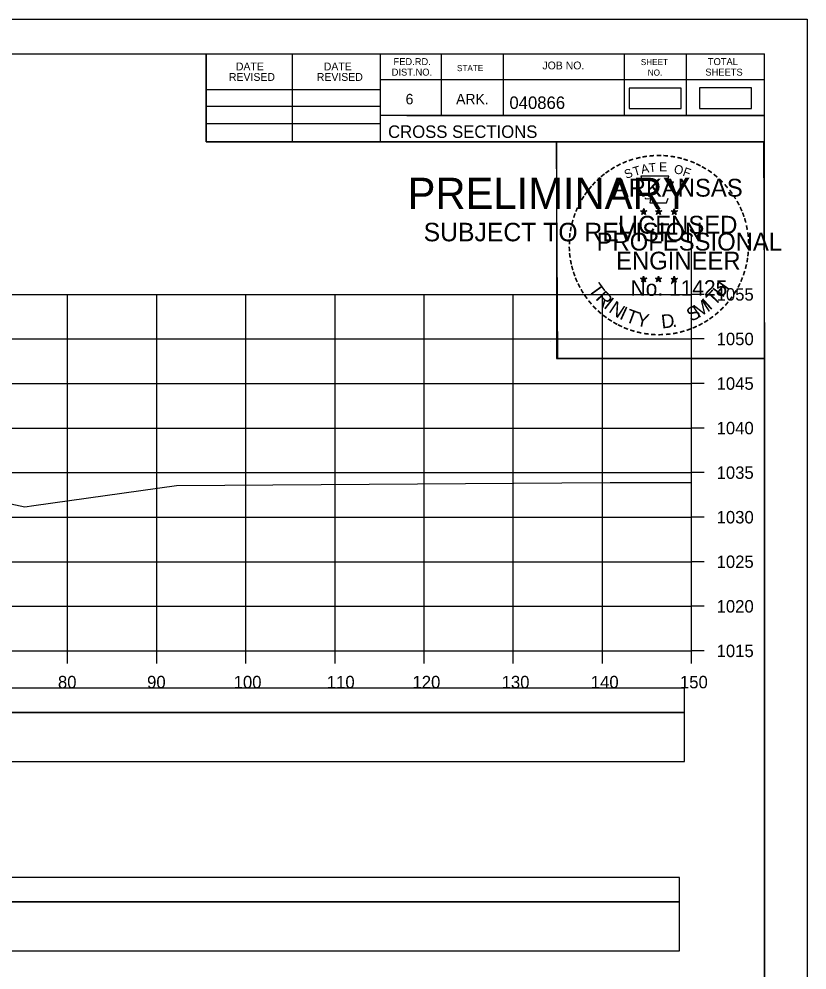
# Model space of a CAD drawing. Extents: x 1370565 to 1374448, y 301010 to 304637.
# Drawn here: x 1373443.4 to 1373531.7, y 302685 to 302791.7 of the extents above; entities that cross this region are included whole.
import ezdxf

# ---------------------------------------------------------------- set-up
doc = ezdxf.new("R2010")
doc.units = 0
for name, color, linetype in [('Default', 7, 'Continuous'), ('R_Axis', 7, 'Continuous'), ('R_Axis Annot', 7, 'Continuous'), ('R_Border', 7, 'Continuous'), ('R_Border PE', 7, 'Continuous'), ('R_Border Prem', 7, 'Continuous'), ('R_Drive', 7, 'Continuous'), ('R_Exist Surface', 7, 'Continuous'), ('R_Grid', 7, 'Continuous'), ('R_No Plot', 7, 'Continuous')]:
    doc.layers.add(name, color=color, linetype=linetype)

msp = doc.modelspace()

# ---------------------------------------------------------------- linework, layer by layer
at = {"layer": 'Default'}
msp.add_lwpolyline([(1373511.81, 302781.63), (1373517.64, 302781.63), (1373517.64, 302783.94), (1373511.81, 302783.94)], close=True, dxfattribs=at)
at = {"layer": 'R_Axis'}
for p, q in [((1373518.81, 302720.78), (1373518.81, 302760.78)), ((1373520.21, 302760.78), (1373518.81, 302760.78)), ((1373520.21, 302755.78), (1373518.81, 302755.78)), ((1373520.21, 302750.78), (1373518.81, 302750.78)), ((1373520.21, 302745.78), (1373518.81, 302745.78)), ((1373520.21, 302740.78), (1373518.81, 302740.78)), ((1373520.21, 302735.78), (1373518.81, 302735.78)), ((1373520.21, 302730.78), (1373518.81, 302730.78)), ((1373520.21, 302725.78), (1373518.81, 302725.78)), ((1373218.81, 302720.78), (1373518.81, 302720.78)), ((1373448.81, 302719.38), (1373448.81, 302720.78)), ((1373458.81, 302719.38), (1373458.81, 302720.78)), ((1373468.81, 302719.38), (1373468.81, 302720.78)), ((1373478.81, 302719.38), (1373478.81, 302720.78)), ((1373488.81, 302719.38), (1373488.81, 302720.78)), ((1373498.81, 302719.38), (1373498.81, 302720.78)), ((1373508.81, 302719.38), (1373508.81, 302720.78)), ((1373518.81, 302719.38), (1373518.81, 302720.78)), ((1373520.21, 302720.78), (1373518.81, 302720.78))]:
    msp.add_line(p, q, dxfattribs=at)
at = {"layer": 'R_Border'}
for p, q in [((1373210.81, 302787.79), (1373526.99, 302787.79)), ((1373464.35, 302777.91), (1373464.35, 302787.79)), ((1373474.03, 302777.91), (1373474.03, 302787.79)), ((1373483.89, 302787.79), (1373483.89, 302777.91)), ((1373490.73, 302787.79), (1373490.73, 302780.85)), ((1373497.67, 302787.79), (1373497.67, 302780.85)), ((1373511.25, 302787.79), (1373511.25, 302780.85)), ((1373518.19, 302787.79), (1373518.19, 302780.85)), ((1373526.99, 302582.33), (1373526.99, 302787.79)), ((1373526.99, 302784.85), (1373483.89, 302784.85)), ((1373526.99, 302784.87), (1373526.99, 302784.87)), ((1373464.35, 302783.77), (1373483.89, 302783.77)), ((1373464.35, 302781.91), (1373483.89, 302781.91)), ((1373526.99, 302780.85), (1373483.89, 302780.85)), ((1373486.85, 302780.85), (1373526.99, 302780.85)), ((1373464.35, 302779.97), (1373483.89, 302779.97)), ((1373526.99, 302777.91), (1373464.35, 302777.91))]:
    msp.add_line(p, q, dxfattribs=at)
at = {"layer": 'R_Border PE'}
for p, q in [((1373513.08, 302770.16), (1373513.43, 302770.05)), ((1373513.08, 302770.16), (1373513.33, 302770.12)), ((1373513.08, 302770.16), (1373513.32, 302770.04)), ((1373513.21, 302769.75), (1373513.43, 302770.05)), ((1373513.21, 302769.75), (1373513.34, 302770)), ((1373513.21, 302769.75), (1373513.43, 302769.97)), ((1373513.43, 302770.42), (1373513.39, 302770.16)), ((1373513.43, 302770.05), (1373513.43, 302770.42)), ((1373513.43, 302770.42), (1373513.48, 302770.17)), ((1373513.78, 302770.16), (1373513.43, 302770.05)), ((1373513.64, 302769.75), (1373513.43, 302770.05)), ((1373513.64, 302769.75), (1373513.43, 302769.97)), ((1373513.78, 302770.16), (1373513.49, 302770.11)), ((1373513.64, 302769.75), (1373513.5, 302770.04)), ((1373513.78, 302770.16), (1373513.57, 302770.06)), ((1373514.75, 302770.16), (1373515.1, 302770.05)), ((1373514.75, 302770.16), (1373515, 302770.12)), ((1373514.75, 302770.16), (1373514.99, 302770.04)), ((1373514.88, 302769.75), (1373515.1, 302770.05)), ((1373514.88, 302769.75), (1373515.01, 302770)), ((1373514.88, 302769.75), (1373515.1, 302769.97)), ((1373515.1, 302770.42), (1373515.06, 302770.16)), ((1373515.1, 302770.05), (1373515.1, 302770.42)), ((1373515.1, 302770.42), (1373515.15, 302770.17)), ((1373515.45, 302770.16), (1373515.1, 302770.05)), ((1373515.31, 302769.75), (1373515.1, 302770.05)), ((1373515.31, 302769.75), (1373515.1, 302769.97)), ((1373515.45, 302770.16), (1373515.16, 302770.11)), ((1373515.31, 302769.75), (1373515.17, 302770.04)), ((1373515.45, 302770.16), (1373515.24, 302770.06)), ((1373516.51, 302770.15), (1373516.86, 302770.04)), ((1373516.51, 302770.15), (1373516.77, 302770.1)), ((1373516.51, 302770.15), (1373516.75, 302770.03)), ((1373516.65, 302769.74), (1373516.86, 302770.04)), ((1373516.65, 302769.74), (1373516.77, 302769.99)), ((1373516.65, 302769.74), (1373516.86, 302769.96)), ((1373516.86, 302770.4), (1373516.82, 302770.15)), ((1373516.86, 302770.04), (1373516.86, 302770.4)), ((1373516.86, 302770.4), (1373516.91, 302770.15)), ((1373517.21, 302770.15), (1373516.86, 302770.04)), ((1373517.08, 302769.74), (1373516.86, 302770.04)), ((1373517.08, 302769.74), (1373516.86, 302769.96)), ((1373517.21, 302770.15), (1373516.92, 302770.1)), ((1373517.08, 302769.74), (1373516.94, 302770.03)), ((1373517.21, 302770.15), (1373517.01, 302770.05)), ((1373513.08, 302762.59), (1373513.42, 302762.48)), ((1373513.08, 302762.59), (1373513.33, 302762.54)), ((1373513.08, 302762.59), (1373513.31, 302762.47)), ((1373513.21, 302762.18), (1373513.42, 302762.48)), ((1373513.21, 302762.18), (1373513.33, 302762.42)), ((1373513.21, 302762.18), (1373513.42, 302762.4)), ((1373513.42, 302762.84), (1373513.38, 302762.59)), ((1373513.42, 302762.48), (1373513.42, 302762.84)), ((1373513.42, 302762.84), (1373513.47, 302762.59)), ((1373513.77, 302762.59), (1373513.42, 302762.48)), ((1373513.64, 302762.18), (1373513.42, 302762.48)), ((1373513.64, 302762.18), (1373513.42, 302762.39)), ((1373513.77, 302762.59), (1373513.49, 302762.54)), ((1373513.64, 302762.18), (1373513.5, 302762.47)), ((1373513.77, 302762.59), (1373513.57, 302762.49)), ((1373514.74, 302762.59), (1373515.09, 302762.48)), ((1373514.74, 302762.59), (1373515, 302762.54)), ((1373514.74, 302762.59), (1373514.98, 302762.47)), ((1373514.88, 302762.18), (1373515.09, 302762.48)), ((1373514.88, 302762.18), (1373515, 302762.42)), ((1373514.88, 302762.18), (1373515.09, 302762.4)), ((1373515.09, 302762.84), (1373515.05, 302762.59)), ((1373515.09, 302762.48), (1373515.09, 302762.84)), ((1373515.09, 302762.84), (1373515.14, 302762.59)), ((1373515.44, 302762.59), (1373515.09, 302762.48)), ((1373515.31, 302762.18), (1373515.09, 302762.48)), ((1373515.31, 302762.18), (1373515.09, 302762.39)), ((1373515.44, 302762.59), (1373515.15, 302762.54)), ((1373515.31, 302762.18), (1373515.17, 302762.47)), ((1373515.44, 302762.59), (1373515.24, 302762.49)), ((1373516.51, 302762.58), (1373516.86, 302762.47)), ((1373516.51, 302762.58), (1373516.76, 302762.53)), ((1373516.51, 302762.58), (1373516.75, 302762.46)), ((1373516.64, 302762.17), (1373516.86, 302762.47)), ((1373516.64, 302762.17), (1373516.77, 302762.41)), ((1373516.64, 302762.17), (1373516.86, 302762.39)), ((1373516.86, 302762.83), (1373516.82, 302762.58)), ((1373516.86, 302762.47), (1373516.86, 302762.83)), ((1373516.86, 302762.83), (1373516.91, 302762.58)), ((1373517.21, 302762.58), (1373516.86, 302762.47)), ((1373517.07, 302762.17), (1373516.86, 302762.47)), ((1373517.07, 302762.17), (1373516.86, 302762.38)), ((1373517.21, 302762.58), (1373516.92, 302762.53)), ((1373517.07, 302762.17), (1373516.94, 302762.46)), ((1373517.21, 302762.58), (1373517, 302762.48))]:
    msp.add_line(p, q, dxfattribs=at)
for points in [[(1373513.12, 302774.04), (1373513.39, 302773.21)], [(1373516.63, 302773.12), (1373516.77, 302773.4), (1373516.09, 302773.38), (1373516.24, 302774.04), (1373513.12, 302774.04)], [(1373513.61, 302771.62), (1373513.61, 302771.53), (1373514.18, 302771.51), (1373514.12, 302771.04), (1373515.99, 302771.04), (1373516.19, 302771.57)], [(1373513.43, 302770.42), (1373513.64, 302769.75), (1373513.08, 302770.16), (1373513.78, 302770.16), (1373513.21, 302769.75), (1373513.43, 302770.42)], [(1373515.1, 302770.42), (1373515.31, 302769.75), (1373514.75, 302770.16), (1373515.45, 302770.16), (1373514.88, 302769.75), (1373515.1, 302770.42)], [(1373516.86, 302770.4), (1373517.08, 302769.74), (1373516.51, 302770.15), (1373517.21, 302770.15), (1373516.65, 302769.74), (1373516.86, 302770.4)], [(1373513.42, 302762.84), (1373513.64, 302762.18), (1373513.08, 302762.59), (1373513.77, 302762.59), (1373513.21, 302762.18), (1373513.42, 302762.84)], [(1373515.09, 302762.84), (1373515.31, 302762.18), (1373514.74, 302762.59), (1373515.44, 302762.59), (1373514.88, 302762.18), (1373515.09, 302762.84)], [(1373516.86, 302762.83), (1373517.07, 302762.17), (1373516.51, 302762.58), (1373517.21, 302762.58), (1373516.64, 302762.17), (1373516.86, 302762.83)]]:
    msp.add_lwpolyline(points, dxfattribs=at)
for centre, radius in [((1373513.43, 302770.05), 0.172), ((1373513.43, 302770.05), 0.145), ((1373513.43, 302770.05), 0.116), ((1373513.43, 302770.05), 0.0991), ((1373513.43, 302770.05), 0.0747), ((1373513.43, 302770.05), 0.0495), ((1373513.43, 302770.05), 0.0296), ((1373515.1, 302770.05), 0.172), ((1373515.1, 302770.05), 0.145), ((1373515.1, 302770.05), 0.116), ((1373515.1, 302770.05), 0.0991), ((1373515.1, 302770.05), 0.0747), ((1373515.1, 302770.05), 0.0495), ((1373515.1, 302770.05), 0.0296), ((1373516.86, 302770.04), 0.172), ((1373516.86, 302770.04), 0.145), ((1373516.86, 302770.04), 0.116), ((1373516.86, 302770.04), 0.0991), ((1373516.86, 302770.04), 0.0747), ((1373516.86, 302770.04), 0.0495), ((1373516.86, 302770.04), 0.0296), ((1373513.42, 302762.48), 0.172), ((1373513.42, 302762.48), 0.145), ((1373513.42, 302762.48), 0.116), ((1373513.42, 302762.48), 0.0991), ((1373513.42, 302762.48), 0.0747), ((1373513.42, 302762.48), 0.0495), ((1373513.42, 302762.48), 0.0296), ((1373515.09, 302762.48), 0.172), ((1373515.09, 302762.48), 0.145), ((1373515.09, 302762.48), 0.116), ((1373515.09, 302762.48), 0.0991), ((1373515.09, 302762.48), 0.0747), ((1373515.09, 302762.48), 0.0495), ((1373515.09, 302762.48), 0.0296), ((1373516.86, 302762.47), 0.172), ((1373516.86, 302762.47), 0.145), ((1373516.86, 302762.47), 0.116), ((1373516.86, 302762.47), 0.0991), ((1373516.86, 302762.47), 0.0747), ((1373516.86, 302762.47), 0.0495), ((1373516.86, 302762.47), 0.0296)]:
    msp.add_circle(centre, radius, dxfattribs=at)
at = {"layer": 'R_Drive'}
for points in [[(1373519.68, 302781.64), (1373525.51, 302781.64), (1373525.51, 302783.95), (1373519.68, 302783.95)], [(1373219.61, 302713.87), (1373518.02, 302713.87), (1373518.02, 302716.58), (1373219.61, 302716.58)], [(1373219.61, 302708.35), (1373518.02, 302708.35), (1373518.02, 302713.87), (1373219.61, 302713.87)], [(1373219.02, 302692.63), (1373517.44, 302692.63), (1373517.44, 302695.34), (1373219.02, 302695.34)], [(1373219.02, 302687.11), (1373517.44, 302687.11), (1373517.44, 302692.63), (1373219.02, 302692.63)]]:
    msp.add_lwpolyline(points, close=True, dxfattribs=at)
at = {"layer": 'R_Exist Surface'}
msp.add_lwpolyline([(1373304.19, 302734.74), (1373314.95, 302735.27), (1373323.12, 302735.43), (1373332.8, 302735.62), (1373357.97, 302736.9), (1373365.5, 302736.96), (1373372.2, 302737.74), (1373380.84, 302736.35), (1373383.22, 302735.3), (1373400.32, 302740.36), (1373402.5, 302741.23), (1373403.17, 302741.24), (1373413.13, 302741.36), (1373424.04, 302741.15), (1373424.35, 302741.15), (1373425.1, 302740.97), (1373444.03, 302736.96), (1373445.03, 302737.1), (1373461.02, 302739.32), (1373509.67, 302739.67), (1373509.87, 302739.68), (1373510.01, 302739.68), (1373510.03, 302739.68), (1373518.81, 302739.66)], dxfattribs=at)
at = {"layer": 'R_Grid'}
for p, q in [((1373518.81, 302727.33), (1373518.81, 302767.33)), ((1373218.81, 302760.78), (1373518.81, 302760.78)), ((1373448.81, 302720.78), (1373448.81, 302760.78)), ((1373458.81, 302720.78), (1373458.81, 302760.78)), ((1373468.81, 302720.78), (1373468.81, 302760.78)), ((1373478.81, 302720.78), (1373478.81, 302760.78)), ((1373488.81, 302720.78), (1373488.81, 302760.78)), ((1373498.81, 302720.78), (1373498.81, 302760.78)), ((1373508.81, 302720.78), (1373508.81, 302760.78)), ((1373218.81, 302755.78), (1373518.81, 302755.78)), ((1373218.81, 302750.78), (1373518.81, 302750.78)), ((1373218.81, 302745.78), (1373518.81, 302745.78)), ((1373218.81, 302740.78), (1373518.81, 302740.78)), ((1373218.81, 302735.78), (1373518.81, 302735.78)), ((1373218.81, 302730.78), (1373518.81, 302730.78)), ((1373218.81, 302725.78), (1373518.81, 302725.78)), ((1373218.81, 302720.78), (1373518.81, 302720.78))]:
    msp.add_line(p, q, dxfattribs=at)
at = {"layer": 'R_No Plot'}
for p, q in [((1373198.41, 302791.68), (1373531.75, 302791.68)), ((1373503.03, 302755.45), (1373503.03, 302755.45))]:
    msp.add_line(p, q, dxfattribs=at)
for points in [[(1373198.41, 302791.68), (1373531.75, 302791.68), (1373531.75, 302578.34), (1373198.41, 302578.34)], [(1373444.73, 302787.79), (1373464.35, 302787.79), (1373464.35, 302777.91), (1373480.47, 302777.91), (1373503.67, 302777.91), (1373503.67, 302753.57), (1373526.99, 302753.57), (1373526.99, 302582.33), (1373210.81, 302582.33), (1373210.81, 302787.79)], [(1373503.67, 302777.91), (1373526.87, 302777.91), (1373526.99, 302753.57), (1373503.79, 302753.57)]]:
    msp.add_lwpolyline(points, close=True, dxfattribs=at)

# ---------------------------------------------------------------- texts
at = {"layer": 'R_Axis Annot'}
for s, p in [('1055', (1373521.61, 302760.08)), ('1050', (1373521.61, 302755.08)), ('1045', (1373521.61, 302750.08)), ('1040', (1373521.61, 302745.08)), ('1035', (1373521.61, 302740.08)), ('1030', (1373521.61, 302735.08)), ('1025', (1373521.61, 302730.08)), ('1020', (1373521.61, 302725.08)), ('1015', (1373521.61, 302720.08)), ('80', (1373447.73, 302716.58)), ('90', (1373457.73, 302716.58)), ('100', (1373467.44, 302716.58)), ('110', (1373477.89, 302716.58)), ('120', (1373487.5, 302716.58)), ('130', (1373497.5, 302716.58)), ('140', (1373507.5, 302716.58)), ('150', (1373517.5, 302716.58))]:
    msp.add_text(s, height=1.4, dxfattribs=at).set_placement(p)
at = {"layer": 'R_Border'}
for s, height, p in [('DATE', 0.879, (1373467.69, 302785.92)), ('DATE', 0.879, (1373477.55, 302785.92)), ('FED.RD.', 0.782, (1373485.37, 302786.51)), ('JOB NO.', 0.879, (1373502.07, 302786.03)), ('SHEET', 0.684, (1373513.11, 302786.51)), ('TOTAL', 0.782, (1373520.63, 302786.51)), ('REVISED', 0.879, (1373466.91, 302784.74)), ('REVISED', 0.879, (1373476.77, 302784.74)), ('DIST.NO.', 0.782, (1373485.17, 302785.33)), ('STATE', 0.684, (1373492.49, 302785.83)), ('NO.', 0.684, (1373513.89, 302785.33)), ('SHEETS', 0.782, (1373520.35, 302785.33)), ('6', 1.17, (1373486.73, 302782.11)), ('ARK.', 1.172, (1373492.39, 302782.11)), ('040866', 1.4, (1373498.37, 302781.59)), ('CROSS SECTIONS', 1.4, (1373484.76, 302778.34))]:
    msp.add_text(s, height=height, rotation=360, dxfattribs=at).set_placement(p)
at = {"layer": 'R_Border PE'}
for s, height, rotation, p in [('-', 1.6, 19.1761, (1373511.87, 302775.17)), ('-', 1.6, 13.6301, (1373512.62, 302775.41)), ('-', 1.6, 10.2193, (1373513.3, 302775.57)), ('-', 1.6, 5.8968, (1373514.03, 302775.68)), ('-', 1.6, 0.1862, (1373514.8, 302775.75)), ('-', 1.6, 357.743, (1373515.52, 302775.74)), ('-', 1.6, 352.1617, (1373516.26, 302775.68)), ('-', 1.6, 347.2049, (1373516.98, 302775.57)), ('-', 1.6, 342.3362, (1373517.62, 302775.41)), ('-', 1.6, 34.0636, (1373510, 302774.21)), ('-', 1.6, 28.7918, (1373510.6, 302774.58)), ('-', 1.6, 24.3072, (1373511.23, 302774.9)), ('S', 1, 21.594, (1373511.48, 302773.72)), ('T', 1, 16.4036, (1373512.39, 302774.05)), ('A', 1, 11.2132, (1373513.22, 302774.3)), ('T', 1, 6.0228, (1373514.06, 302774.47)), ('E', 1, 0.8323, (1373515.17, 302774.58)), ('O', 1, 350.4515, (1373516.77, 302774.37)), ('F', 1, 340.0707, (1373517.73, 302774.14)), ('-', 1.6, 337.8551, (1373518.35, 302775.19)), ('-', 1.6, 334.1211, (1373518.98, 302774.92)), ('-', 1.6, 329.6409, (1373519.56, 302774.64)), ('-', 1.6, 42.9622, (1373508.52, 302773.02)), ('-', 1.6, 38.9507, (1373508.95, 302773.44)), ('-', 1.6, 36.2317, (1373509.43, 302773.82)), ('-', 1.6, 325.8627, (1373520.21, 302774.28)), ('-', 1.6, 320.5297, (1373520.82, 302773.85)), ('-', 1.6, 315.5786, (1373521.42, 302773.36)), ('-', 1.6, 50.6142, (1373507.67, 302772.06)), ('-', 1.6, 48.423, (1373508.07, 302772.54)), ('ARKANSAS', 2, 360, (1373509.97, 302771.75)), ('-', 1.6, 309.8797, (1373521.98, 302772.81)), ('-', 1.6, 58.0706, (1373506.93, 302770.96)), ('-', 1.6, 54.2325, (1373507.25, 302771.49)), ('-', 1.6, 306.6522, (1373522.51, 302772.21)), ('-', 1.4, 303.6753, (1373523, 302771.64)), ('-', 1.6, 62.8713, (1373506.62, 302770.35)), ('-', 1.6, 299.6684, (1373523.31, 302771.03)), ('-', 1.6, 294.6628, (1373523.64, 302770.42)), ('-', 1.6, 72.3945, (1373506.14, 302769.11)), ('-', 1.6, 67.7743, (1373506.36, 302769.74)), ('LICENSED', 2, 360, (1373510.57, 302767.6)), ('DWB', 0.01, 360, (1373513.42, 302770.05)), ('DWB', 0.01, 360, (1373515.09, 302770.05)), ('DWB', 0.01, 360, (1373516.85, 302770.03)), ('-', 1.6, 290.5728, (1373523.9, 302769.85)), ('-', 1.6, 75.461, (1373505.94, 302768.39)), ('-', 1.6, 285.1233, (1373524.13, 302769.27)), ('-', 1.6, 280.5493, (1373524.33, 302768.52)), ('-', 1.6, 85.1863, (1373505.73, 302766.99)), ('-', 1.6, 81.2013, (1373505.81, 302767.68)), ('PROFESSIONAL', 2, 360, (1373508.15, 302765.7)), ('-', 1.6, 276.5962, (1373524.49, 302767.76)), ('-', 1.6, 89.0622, (1373505.71, 302766.29)), ('-', 1.6, 274.3301, (1373524.55, 302767.03)), ('-', 1.6, 94.1959, (1373505.74, 302765.56)), ('-', 1.6, 98.9479, (1373505.81, 302764.9)), ('ENGINEER', 2, 360, (1373510.33, 302763.57)), ('-', 1.6, 263.5172, (1373524.57, 302765.74)), ('-', 1.6, 269.9407, (1373524.59, 302766.4)), ('-', 1.6, 101.7149, (1373505.95, 302764.16)), ('-', 1.6, 260.9953, (1373524.5, 302765.08)), ('-', 1.6, 105.4578, (1373506.11, 302763.57)), ('-', 1.6, 109.0874, (1373506.33, 302762.94)), ('-', 1.6, 252.8681, (1373524.2, 302763.68)), ('-', 1.6, 255.7626, (1373524.39, 302764.4)), ('-', 1.6, 114.0643, (1373506.58, 302762.34)), ('T', 1.54, 306.0406, (1373507.18, 302761.32)), ('No. 11425', 1.757, 360, (1373511.96, 302760.62)), ('DWB', 0.01, 360, (1373513.41, 302762.47)), ('DWB', 0.01, 360, (1373515.08, 302762.47)), ('DWB', 0.01, 360, (1373516.85, 302762.46)), ('H', 1.54, 54.6088, (1373522.3, 302760.35)), ('-', 1.6, 244.6197, (1373523.72, 302762.38)), ('-', 1.6, 247.8887, (1373523.98, 302763.01)), ('-', 1.6, 115.7289, (1373506.89, 302761.72)), ('-', 1.6, 120.4471, (1373507.24, 302761.14)), ('R', 1.54, 314.005, (1373507.95, 302760.27)), ('T', 1.54, 46.6444, (1373521.41, 302759.41)), ('-', 1.6, 239.0712, (1373523.33, 302761.63)), ('-', 1.6, 125.8934, (1373507.65, 302760.58)), ('-', 1.6, 130.7181, (1373508.11, 302760.02)), ('I', 1.54, 321.9694, (1373508.85, 302759.34)), ('N', 1.54, 326.5002, (1373509.41, 302758.86)), ('M', 1.54, 32.6563, (1373519.57, 302758.08)), ('I', 1.54, 42.1136, (1373520.85, 302758.93)), ('-', 1.6, 231.2538, (1373522.49, 302760.41)), ('-', 1.6, 233.8452, (1373522.92, 302760.98)), ('-', 1.6, 134.2238, (1373508.62, 302759.48)), ('-', 1.6, 138.9338, (1373509.15, 302759.02)), ('I', 1.54, 335.3603, (1373510.62, 302758.08)), ('T', 1.54, 339.8912, (1373511.28, 302757.75)), ('S', 1.54, 26.9312, (1373518.73, 302757.68)), ('-', 1.6, 221.0851, (1373521.49, 302759.34)), ('-', 1.6, 225.7653, (1373522.01, 302759.85)), ('-', 1.6, 144.6463, (1373509.71, 302758.61)), ('-', 1.6, 148.0898, (1373510.27, 302758.24)), ('Y', 1.54, 347.8556, (1373512.5, 302757.31)), ('D', 1.54, 6.3969, (1373515.48, 302756.95)), ('-', 1.6, 212.2491, (1373520.41, 302758.48)), ('-', 1.6, 215.7363, (1373520.94, 302758.87)), ('-', 1.6, 151.5704, (1373510.85, 302757.91)), ('-', 1.6, 154.6002, (1373511.37, 302757.67)), ('-', 1.6, 158.5612, (1373511.99, 302757.41)), ('-', 1.6, 162.7983, (1373512.68, 302757.2)), ('.', 1.54, 13.7642, (1373516.68, 302757.07)), ('-', 1.6, 195.4743, (1373517.93, 302757.3)), ('-', 1.6, 200.7184, (1373518.61, 302757.54)), ('-', 1.6, 204.2516, (1373519.23, 302757.81)), ('-', 1.6, 207.3568, (1373519.85, 302758.13)), ('-', 1.6, 167.5555, (1373513.39, 302757.04)), ('-', 1.6, 173.1155, (1373514.17, 302756.93)), ('-', 1.6, 176.5183, (1373514.91, 302756.87)), ('-', 1.6, 181.5918, (1373515.66, 302756.89)), ('-', 1.6, 185.8167, (1373516.47, 302756.97)), ('-', 1.6, 191.2858, (1373517.2, 302757.1))]:
    msp.add_text(s, height=height, rotation=rotation, dxfattribs=at).set_placement(p)
at = {"layer": 'R_Border Prem'}
for s, height, p in [('PRELIMINARY', 3.5, (1373486.95, 302770.37)), ('DWB', 0.01, (1373487.69, 302772.22)), ('SUBJECT TO REVISION', 2.0751, (1373488.75, 302766.74))]:
    msp.add_text(s, height=height, rotation=360, dxfattribs=at).set_placement(p)

doc.saveas('drawing.dxf')
